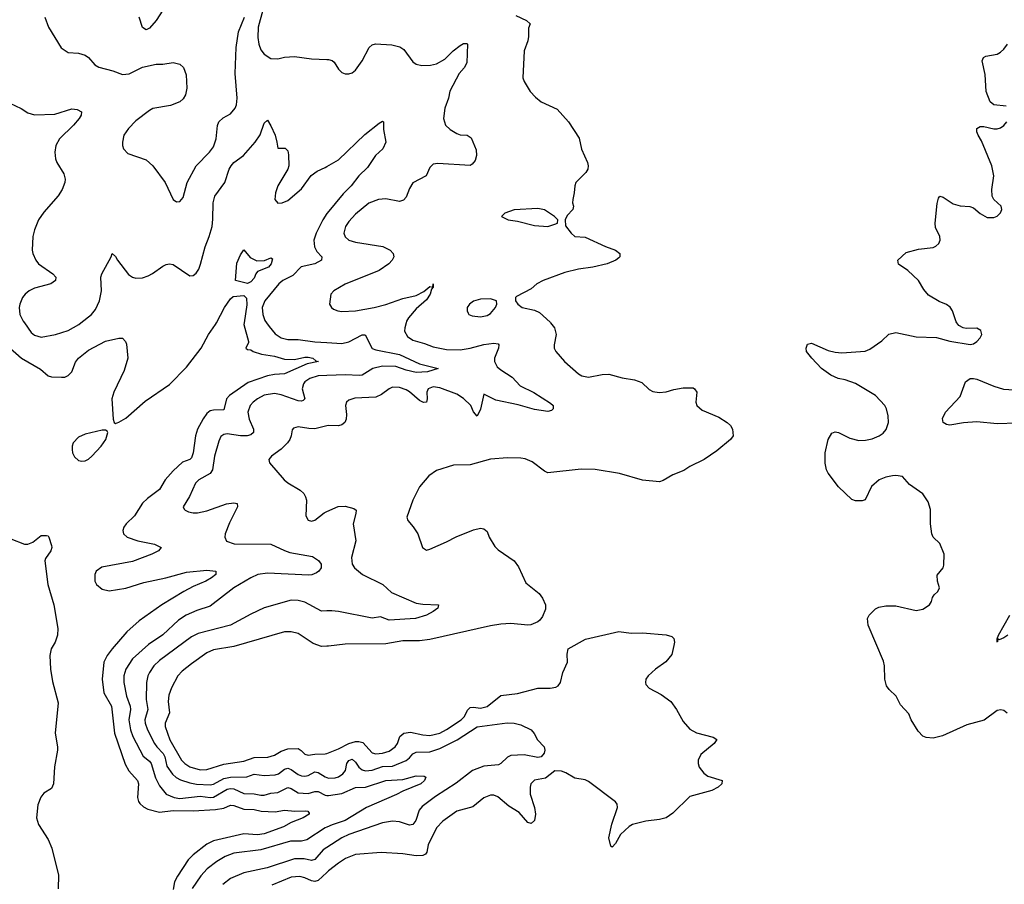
# Model space of a CAD drawing. Header units: inches. Extents: x 1550315 to 1685896, y 510706 to 640504.
# Tile 294 of 452: x 1628182 to 1634012, y 596676 to 601795. Entities that reach past the tile are written whole.
import ezdxf

# ---------------------------------------------------------------- set-up
doc = ezdxf.new("R2010")
doc.units = ezdxf.units.IN
doc.header["$MEASUREMENT"] = 0
for name, color, linetype in [('B6529', 7, 'Continuous'), ('B6539', 7, 'Continuous'), ('B6620', 7, 'Continuous'), ('B6630', 7, 'Continuous')]:
    doc.layers.add(name, color=color, linetype=linetype)

msp = doc.modelspace()

# ---------------------------------------------------------------- linework, layer by layer
at = {"layer": 'B6529', "color": 5}
for points, elevation in [([(1628110, 599864), (1628193.4, 599790), (1628304.5, 599724.5), (1628350, 599686.7), (1628370, 599680.6), (1628430, 599677.8), (1628450, 599678.9), (1628470, 599688.6), (1628490.6, 599710), (1628512.5, 599767.5), (1628529.7, 599790), (1628590, 599838.3), (1628690, 599890.3), (1628770, 599908.4), (1628790, 599908.2), (1628808.2, 599890), (1628813.7, 599873.7), (1628821.8, 599790), (1628801.6, 599718.4), (1628738.9, 599590), (1628727.2, 599550), (1628736, 599430), (1628742, 599410), (1628750, 599404.7), (1628770, 599411.3), (1628810, 599434.8), (1628924.8, 599535.2), (1629070, 599634.6), (1629170, 599736.9), (1629256.5, 599850), (1629300.2, 599930), (1629341.2, 599990), (1629346.6, 600000)], 520), ([(1628209.6, 600000), (1628250, 599943.1), (1628270, 599926.5), (1628310, 599914.7), (1628393.2, 599930), (1628470, 599954.4), (1628531.3, 599990), (1628543.8, 600000)], 540), ([(1629510.3, 600000), (1629508.8, 599990), (1629536.4, 599890), (1629537.1, 599882.9), (1629521.3, 599850), (1629530, 599841.3), (1629550, 599840.5), (1629564, 599830), (1629614.4, 599814.4), (1629690, 599803.4), (1629750, 599785.3), (1629810, 599783.3), (1629870, 599796.3), (1629890, 599796.1), (1629918, 599790), (1629935.4, 599775.4), (1629951, 599770), (1629883.7, 599756.3), (1629750, 599697.9), (1629690, 599694.4), (1629650, 599686.9), (1629533.9, 599646.1), (1629423.8, 599570), (1629407.5, 599550), (1629390, 599484.2), (1629330, 599483.6), (1629310, 599477.9), (1629290, 599462.3), (1629267.6, 599432.4), (1629234.3, 599370), (1629223.4, 599330), (1629209.6, 599230.4), (1629198.7, 599201.3), (1629189.1, 599190.9), (1629145.9, 599174.1), (1629090, 599123.9), (1629043, 599070), (1629010, 599013.1), (1628939.4, 598960.6), (1628910, 598931.8), (1628862.2, 598857.8), (1628811.8, 598810), (1628798.9, 598790), (1628793.4, 598770), (1628797.6, 598750), (1628819.3, 598730), (1628880.7, 598710), (1628980.7, 598690), (1629020.5, 598670), (1629003.7, 598650), (1628965.3, 598630), (1628850, 598587.1), (1628667.5, 598552.5), (1628635.8, 598530), (1628626, 598510), (1628626, 598470), (1628636.5, 598450), (1628670, 598422.8), (1628712.8, 598412.8), (1628810, 598428.4), (1628917.3, 598462.7), (1629047, 598490), (1629170, 598523.6), (1629290, 598535.6), (1629344, 598530), (1629342.6, 598510), (1629317.6, 598490), (1629284.9, 598470), (1629210, 598439.3), (1629153.2, 598410), (1629023.5, 598330), (1628890, 598235.8), (1628817.1, 598170), (1628729.2, 598070), (1628700.2, 598030), (1628681, 597990), (1628670.1, 597890), (1628680.8, 597810), (1628726.5, 597730), (1628742.5, 597570), (1628807.2, 597387.2), (1628827.5, 597347.5), (1628880.2, 597290), (1628886, 597270), (1628879.6, 597190), (1628885.7, 597165.7), (1628893.7, 597153.7), (1628915, 597135), (1628941.2, 597121.2), (1629010, 597103.4), (1629090, 597112.7), (1629210, 597110.1), (1629342.3, 597117.7), (1629390, 597126.3), (1629430, 597145), (1629450, 597143), (1629510, 597120.1), (1629570, 597118), (1629611.3, 597108.7), (1629695.2, 597104.8), (1629750, 597114.8), (1629811.6, 597108.4), (1629874, 597110), (1629887.7, 597107.7), (1629895.9, 597095.9), (1629896.3, 597090), (1629860.4, 597070), (1629790, 597041.8), (1629743.4, 597016.6), (1629630, 596975.1), (1629590, 596969.1), (1629510, 596975.2), (1629330, 596933.7), (1629290, 596912.7), (1629209.4, 596850), (1629180.3, 596819.7), (1629116.2, 596723.8), (1629098.7, 596690), (1629090, 596644.2)], 520), ([(1629644.1, 600000), (1629658.9, 599978.9), (1629695.1, 599935.1), (1629730.6, 599910), (1629770, 599900.9), (1629830, 599901.2), (1629930, 599888.1), (1630000, 599883.3)], 540), ([(1630000, 599687.8), (1629950, 599686.3), (1629899.6, 599670), (1629870.2, 599650), (1629862, 599638), (1629854, 599610), (1629870.2, 599550), (1629860.7, 599539.3), (1629850, 599535.6), (1629830, 599538), (1629730, 599574), (1629690, 599580.5), (1629630, 599571.3), (1629590.3, 599550), (1629564.9, 599530), (1629547.3, 599510), (1629533.7, 599470), (1629541.4, 599430), (1629566.9, 599370), (1629567.2, 599350), (1629550, 599336), (1629529.4, 599330.6), (1629490, 599331.3), (1629410, 599342.7), (1629390, 599338.9), (1629373.6, 599326.4), (1629361.1, 599298.9), (1629335.2, 599210), (1629324.5, 599130), (1629310, 599108.7), (1629242, 599070), (1629222.3, 599050), (1629188.4, 598971.6), (1629150.7, 598910), (1629156.3, 598896.3), (1629161, 598890), (1629181.7, 598881.7), (1629210, 598874.4), (1629234.4, 598874.4), (1629290, 598886.5), (1629407.2, 598927.2), (1629450, 598934.3), (1629470.3, 598930.3), (1629472.2, 598910), (1629424.5, 598815.5), (1629399.6, 598750), (1629396, 598730), (1629406.7, 598706.7), (1629452, 598692), (1629670, 598689.4), (1629750, 598650.9), (1629780.7, 598640.7), (1629916, 598616), (1629952.1, 598592.1), (1629967.3, 598570), (1629967.6, 598550), (1629954, 598530), (1629939.6, 598520.4), (1629911.5, 598508.5), (1629893.8, 598506.2), (1629650, 598517.5), (1629592.7, 598510), (1629550, 598490.7), (1629450, 598430.8), (1629310, 598323.1), (1629230, 598297.5), (1629167.7, 598270), (1629121.4, 598238.6), (1629030, 598153.3), (1628944.5, 598095.5), (1628850.2, 598010), (1628811.2, 597948.8), (1628799.5, 597910), (1628798.3, 597870), (1628813.5, 597790), (1628835.6, 597730), (1628837.2, 597710), (1628827.4, 597650), (1628838, 597590), (1628852.6, 597550), (1628913.5, 597433.5), (1628950, 597403.8), (1628959.6, 597390), (1628985.9, 597305.9), (1629010, 597257.8), (1629049.2, 597209.2), (1629097.4, 597190), (1629130, 597183.6), (1629250, 597196.8), (1629310, 597189.7), (1629330, 597191.9), (1629410, 597238.2), (1629430, 597242.2), (1629450, 597240.3), (1629510, 597214.1), (1629570, 597210.6), (1629610, 597202.6), (1629630, 597204.2), (1629670, 597215.3), (1629710, 597219.8), (1629770, 597249.5), (1629790, 597243.7), (1629830, 597216.4), (1629890, 597214), (1629930, 597224.1), (1629950, 597224.3), (1629990, 597203.5), (1630000, 597201.9)], 540), ([(1630000, 599389), (1629930, 599372.5), (1629893.5, 599373.5), (1629830, 599384.2), (1629802.9, 599377.1), (1629794.4, 599365.6), (1629790.3, 599330), (1629782.4, 599310), (1629768.1, 599290), (1629730, 599252), (1629673, 599210), (1629656.3, 599190), (1629660.7, 599170), (1629748.4, 599070), (1629770, 599052.2), (1629842, 599010), (1629863.8, 598990), (1629874.9, 598970), (1629879.3, 598950), (1629876.9, 598856.9), (1629890, 598832), (1629910, 598826), (1629930, 598831.3), (1629984.2, 598875.8), (1630000, 598883)], 560), ([(1628130, 598721.4), (1628210, 598689), (1628230, 598688.9), (1628259.3, 598700.7), (1628310, 598740.7), (1628341, 598741), (1628350, 598738), (1628354.8, 598730), (1628370, 598682), (1628372, 598670), (1628366, 598650), (1628335, 598605), (1628330.2, 598589.8), (1628349.5, 598450), (1628385, 598330), (1628407.8, 598190), (1628405.5, 598150), (1628391.3, 598110), (1628368.1, 598070), (1628360.1, 598030), (1628363.9, 597950), (1628375.4, 597875.4), (1628410.2, 597750), (1628391.5, 597570), (1628406.7, 597490), (1628406.7, 597470), (1628388, 597372), (1628382.6, 597270), (1628370, 597243.7), (1628325.8, 597214.2), (1628307.9, 597192.1), (1628290, 597146), (1628282, 597070), (1628292.7, 597030), (1628350, 596941.3), (1628373.1, 596890), (1628411.5, 596730), (1628410.6, 596649.4)], 480), ([(1630000, 598294.2), (1629970, 598293.3), (1629870, 598346.5), (1629830, 598356.8), (1629790, 598358.8), (1629630, 598312.9), (1629550, 598275.1), (1629430.6, 598209.4), (1629238.8, 598161.2), (1629199.9, 598140.1), (1629010, 598001), (1628976.6, 597970), (1628950.1, 597930), (1628940.5, 597910), (1628932.2, 597870), (1628930.7, 597770), (1628940.4, 597710), (1628923.4, 597650), (1628924.8, 597630), (1628938.6, 597590), (1628980.3, 597510), (1628993.2, 597490), (1629032.5, 597450), (1629041.6, 597430), (1629054.1, 597374.1), (1629087.5, 597327.5), (1629107.8, 597307.8), (1629133.9, 597293.9), (1629190, 597275.6), (1629228.7, 597268.7), (1629310, 597263.7), (1629330, 597268.8), (1629390, 597302.3), (1629430.5, 597310.5), (1629527.8, 597312.2), (1629570, 597327.2), (1629630, 597320.1), (1629695.5, 597324.5), (1629715.1, 597330), (1629750, 597357.9), (1629770, 597362.5), (1629790, 597355.2), (1629830, 597326.3), (1629850, 597317.2), (1629870, 597314.9), (1629890, 597319.6), (1629930, 597340.6), (1629950, 597337.5), (1629990, 597311.7), (1630000, 597308.2)], 560), ([(1630000, 598084.6), (1629970, 598084), (1629920.3, 598100.3), (1629830, 598160.7), (1629790, 598170.7), (1629750, 598169.8), (1629450, 598083.2), (1629330, 598063.2), (1629290, 598045.7), (1629198.9, 597981.1), (1629143.2, 597936.8), (1629117.8, 597910), (1629080.6, 597839.4), (1629064.9, 597795.1), (1629061.2, 597758.8), (1629068.3, 597690), (1629043.5, 597630), (1629043, 597610), (1629071.9, 597530), (1629140.8, 597410), (1629160.6, 597390), (1629190.1, 597370.1), (1629250, 597354), (1629290, 597354.4), (1629390, 597386.8), (1629510, 597404.8), (1629570, 597426.2), (1629651.5, 597428.5), (1629690, 597440.3), (1629730, 597463.6), (1629770, 597477.4), (1629830, 597478.8), (1629848.7, 597468.7), (1629870, 597445.6), (1629890, 597440.1), (1629930, 597446.1), (1629990, 597447.2), (1630000, 597451)], 580), ([(1630000, 597013.9), (1629991.3, 597010), (1629881.6, 596938.4), (1629850, 596931.5), (1629786, 596930), (1629610, 596879.3), (1629450, 596860.2), (1629399.1, 596840.9), (1629350, 596810.6), (1629292.1, 596767.9), (1629255.1, 596724.9), (1629204.2, 596650)], 540), ([(1630000, 596893.1), (1629979.9, 596880.1), (1629930, 596823.4), (1629910, 596817.2), (1629865.8, 596825.8), (1629810, 596826.7), (1629646.5, 596773.5), (1629510, 596743.6), (1629430.6, 596709.4), (1629384.6, 596675.4)], 560), ([(1630000, 596746), (1629950, 596698.8), (1629930, 596693.1), (1629910, 596695.7), (1629870, 596714.1), (1629841.3, 596721.3), (1629790, 596718.4), (1629674.3, 596670)], 580)]:
    msp.add_lwpolyline(points, dxfattribs=dict(at, elevation=elevation))
at = {"layer": 'B6529', "color": 5, "elevation": 520}
msp.add_lwpolyline([(1628690, 599364), (1628670, 599363.7), (1628570, 599340.4), (1628530, 599322), (1628498.7, 599290), (1628492.4, 599270), (1628492.7, 599250), (1628495.5, 599230), (1628506.2, 599206.2), (1628530, 599184.9), (1628550, 599180.5), (1628570, 599183), (1628590, 599193), (1628610, 599210.5), (1628663.6, 599270), (1628691.8, 599310), (1628704, 599350), (1628699.3, 599359.3)], close=True, dxfattribs=at)
at = {"layer": 'B6539', "color": 5}
for points, elevation in [([(1631325, 600000), (1631348, 599970), (1631359.3, 599930), (1631347.3, 599870), (1631347.3, 599850), (1631356.3, 599830), (1631408.4, 599770), (1631490, 599698), (1631510, 599686), (1631550, 599679), (1631630, 599694.3), (1631670, 599695.2), (1631750, 599674.2), (1631822.8, 599662.8), (1631865.9, 599645.9), (1631910, 599604.9), (1631930, 599594), (1631967.9, 599587.9), (1632009.5, 599590.5), (1632054.8, 599605.2), (1632110, 599614), (1632170, 599614.8), (1632178, 599610), (1632190.8, 599590), (1632186, 599530), (1632191, 599510), (1632222.5, 599482.5), (1632321.4, 599441.4), (1632371.3, 599410), (1632390, 599391.3), (1632402.8, 599370), (1632406, 599330), (1632391, 599310), (1632310, 599242.7), (1632234.8, 599190), (1632150.8, 599150), (1632113.8, 599126.2), (1632050, 599100.5), (1631993, 599067), (1631970, 599059.1), (1631870, 599067.7), (1631732.8, 599107.2), (1631590, 599131.8), (1631505.8, 599134.2), (1631310, 599112), (1631290, 599120.7), (1631217, 599177), (1631174.8, 599194.8), (1631150, 599198.9), (1631070, 599199.7), (1630970, 599192.4), (1630850, 599158.9), (1630750, 599157), (1630650, 599125.1), (1630605.1, 599094.9), (1630550.3, 599029.7), (1630510.5, 598950), (1630474.8, 598850), (1630480.7, 598830), (1630512.8, 598792.8), (1630539.3, 598750), (1630566.8, 598670), (1630590, 598654.8), (1630610, 598658.8), (1630710, 598702.4), (1630767.2, 598732.8), (1630870, 598774), (1630910, 598784), (1630930, 598781), (1630950, 598764.7), (1630962, 598730), (1630996, 598676), (1631015.3, 598655.3), (1631110.7, 598590), (1631136.1, 598556.1), (1631179.9, 598459.9), (1631257.6, 598397.6), (1631278, 598370), (1631294.8, 598330), (1631295.3, 598304.7), (1631278.5, 598261.5), (1631260.9, 598239.1), (1631250.3, 598229.7), (1631208.5, 598211.5), (1631190, 598209.7), (1631090, 598219.8), (1631030, 598215.8), (1630970, 598206.2), (1630610, 598124.8), (1630550, 598117.3), (1630450, 598116.5), (1630350, 598099.8), (1630110, 598098), (1630010, 598084.8), (1630000, 598084.6)], 580), ([(1630469.8, 600000), (1630461.5, 599970), (1630461.2, 599950), (1630478.6, 599918.6), (1630510, 599897.8), (1630578.3, 599878.3), (1630630, 599856.9), (1630710, 599841.6), (1630790, 599840.8), (1630850, 599850.7), (1630930, 599872.3), (1630990, 599878.6), (1631014.7, 599874.7), (1631019.5, 599870), (1631018, 599850), (1630992.9, 599790), (1630993.8, 599770), (1631010, 599739.6), (1631030, 599722.2), (1631098.8, 599678.8), (1631145.9, 599625.9), (1631227, 599587), (1631324.9, 599524.9), (1631340.5, 599510), (1631340.5, 599490), (1631330, 599480.7), (1631310, 599474), (1631230, 599486.7), (1631134.1, 599514.1), (1631001.8, 599541.8), (1630930, 599577.2), (1630910, 599489.3), (1630890, 599447), (1630870, 599472.3), (1630852.9, 599510), (1630810, 599552.7), (1630770, 599577.6), (1630670, 599615.8), (1630630, 599621.2), (1630601.5, 599610), (1630593, 599590), (1630595.2, 599550), (1630590.2, 599530), (1630572.1, 599527.9), (1630550, 599539.4), (1630490, 599590.6), (1630470, 599602.5), (1630430, 599617.4), (1630390, 599618), (1630370, 599609.7), (1630324.2, 599575.8), (1630290, 599560.2), (1630166.7, 599553.3), (1630130, 599541.6), (1630117.1, 599530), (1630110.3, 599510), (1630117.4, 599457.4), (1630115.8, 599430), (1630106.9, 599410), (1630090, 599395.5), (1630070, 599390.6), (1630010, 599391.4), (1630000, 599389)], 560), ([(1634029.3, 597689.3), (1634010, 597704), (1633991.3, 597708.7), (1633970, 597704), (1633892.1, 597647.9), (1633790, 597619.5), (1633645.4, 597554.6), (1633590, 597541.4), (1633550, 597544.8), (1633530, 597553.1), (1633501.6, 597581.6), (1633459.7, 597650), (1633445.8, 597685.8), (1633398.3, 597738.3), (1633371.3, 597790), (1633329.7, 597829.8), (1633315.1, 597850), (1633303.6, 597890), (1633302.7, 597970), (1633297.5, 597997.5), (1633205.2, 598210), (1633201.2, 598250), (1633212.7, 598270), (1633250, 598307.3), (1633270, 598316.4), (1633310, 598324.9), (1633370, 598324.9), (1633490, 598296.3), (1633530, 598305.5), (1633569, 598330), (1633581.2, 598350), (1633586.8, 598373.2), (1633597.2, 598390), (1633619, 598410), (1633629, 598430), (1633617.2, 598470), (1633614.6, 598505.4), (1633649, 598550), (1633654.8, 598565.2), (1633655.1, 598630), (1633630, 598694), (1633591.6, 598731.6), (1633582.9, 598750), (1633574.7, 598810), (1633575.2, 598895.2), (1633560.7, 598940.7), (1633530, 598986.6), (1633450, 599042.7), (1633410, 599089.3), (1633370, 599096.2), (1633350, 599094), (1633310, 599085.1), (1633270.3, 599069.7), (1633225.5, 599030), (1633187.3, 598952.7), (1633170, 598945.2), (1633130, 598945.2), (1633110, 598953.2), (1633030, 599029.5), (1632970, 599109.6), (1632959.7, 599130), (1632951.3, 599168.7), (1632951.6, 599230), (1632969.5, 599310), (1632990, 599346), (1633010, 599354), (1633030, 599350.7), (1633096.7, 599316.7), (1633150, 599303.1), (1633190, 599304.6), (1633230, 599313.1), (1633272, 599330), (1633294.3, 599345.7), (1633312.6, 599367.4), (1633325.7, 599410), (1633324.7, 599450), (1633314.5, 599490), (1633304.4, 599510), (1633249.6, 599570), (1633130, 599641), (1633070, 599662.6), (1633028.7, 599670), (1632984, 599690), (1632929.6, 599729.6), (1632872.7, 599790), (1632840.9, 599830), (1632838, 599850), (1632846.5, 599873.5), (1632870, 599879.3), (1632970, 599836.5), (1633010, 599826), (1633050, 599821.7), (1633187.6, 599832.4), (1633215.9, 599844.1), (1633287.6, 599892.4), (1633327.6, 599932.4), (1633370, 599942.4), (1633490, 599917.1), (1633610, 599913), (1633690, 599890.4), (1633810, 599870.8), (1633830, 599876), (1633848.7, 599890), (1633868.7, 599910), (1633879, 599930), (1633873.6, 599953.6), (1633850, 599968.7), (1633785.6, 599965.6), (1633769.3, 599969.3), (1633743.7, 599983.7), (1633731.5, 600000)], 580), ([(1630000, 599883.3), (1630090, 599877.1), (1630130, 599887.8), (1630210, 599929.2), (1630227.8, 599927.8), (1630270, 599848.1), (1630290, 599840.1), (1630430, 599811.8), (1630550, 599756.8), (1630660.7, 599730), (1630596.3, 599710), (1630530, 599706.1), (1630470, 599720.3), (1630410, 599741.9), (1630330, 599743.1), (1630272.6, 599730), (1630210, 599690.6), (1630192.5, 599687.5), (1630111.1, 599691.1), (1630000, 599687.8)], 540), ([(1634086.5, 599406.5), (1633970, 599401.7), (1633850, 599413.7), (1633770, 599407.5), (1633690, 599393), (1633670, 599397), (1633649.6, 599409.6), (1633646.6, 599433.4), (1633664, 599470), (1633750, 599563), (1633781.8, 599650), (1633809.6, 599670), (1633830, 599670.9), (1633850, 599665.8), (1633950, 599624), (1634007.7, 599607.7), (1634070, 599603.8)], 560), ([(1630000, 598883), (1630066.9, 598913.1), (1630110, 598915), (1630160.8, 598900.8), (1630174.4, 598890), (1630173.1, 598870), (1630156.2, 598810), (1630172.6, 598710), (1630145.8, 598610), (1630151.5, 598570), (1630164.4, 598550), (1630211.8, 598510), (1630331.4, 598451.4), (1630382.8, 598402.8), (1630530, 598340.7), (1630570, 598334.2), (1630662, 598330), (1630657.3, 598310), (1630630.6, 598290), (1630590.7, 598270), (1630526, 598250), (1630370, 598240.2), (1630318.9, 598258.9), (1630269.3, 598250.7), (1630070, 598291.1), (1630030, 598295), (1630000, 598294.2)], 560), ([(1633969, 598111), (1633969, 598129), (1633978.4, 598150), (1634044.5, 598270)], 560), ([(1630000, 597451), (1630070, 597478), (1630130, 597510.1), (1630170, 597521.5), (1630190, 597522), (1630214.4, 597514.4), (1630270, 597454.2), (1630290, 597448.9), (1630330, 597451.5), (1630370, 597464.7), (1630405.6, 597490), (1630419.8, 597510), (1630433.3, 597550), (1630455.6, 597570), (1630496.3, 597576.3), (1630570, 597559.8), (1630610, 597557.1), (1630670, 597571.2), (1630710, 597591.3), (1630797, 597650), (1630815.5, 597670), (1630833.9, 597706.1), (1630850, 597722.7), (1630870, 597725.1), (1630910, 597718.3), (1630950, 597729.1), (1631030, 597792.9), (1631130, 597805.6), (1631250, 597836.9), (1631322.4, 597837.6), (1631356.9, 597843.1), (1631370, 597850.8), (1631383.7, 597870), (1631398.4, 597930), (1631425.1, 597990), (1631422.7, 598037.3), (1631429, 598070), (1631532.1, 598127.9), (1631730, 598172.7), (1631802, 598162), (1631870, 598164.9), (1632010, 598152.7), (1632042.6, 598142.6), (1632054.4, 598130), (1632058.3, 598110), (1632056.1, 598090), (1632043.1, 598036.9), (1632007.5, 597992.5), (1631947.6, 597950), (1631903.6, 597910), (1631890.3, 597890), (1631886.7, 597870), (1631890, 597858.8), (1631910, 597836.5), (1631980, 597800), (1632037.1, 597757.1), (1632071.4, 597711.4), (1632110, 597639.5), (1632150, 597594), (1632190, 597572.4), (1632287.3, 597547.3), (1632310, 597532), (1632293.4, 597510), (1632215.6, 597444.4), (1632198.4, 597410), (1632199.5, 597390), (1632204.9, 597370), (1632233.2, 597333.2), (1632256.7, 597316.7), (1632341, 597290), (1632339.1, 597270), (1632317.1, 597250), (1632280.7, 597230), (1632150, 597196.2), (1632050, 597096.5), (1632010.4, 597069.6), (1631970, 597058.6), (1631890.1, 597049.9), (1631810, 597029.8), (1631790, 597017.3), (1631738.5, 596970), (1631710, 596917.2), (1631690, 596895.3), (1631682, 596902), (1631671, 596950), (1631688, 597032), (1631721.3, 597130), (1631719, 597150), (1631710, 597163.5), (1631550, 597283.5), (1631530, 597293.6), (1631470, 597303.7), (1631416.4, 597336.4), (1631390, 597346.3), (1631350, 597348), (1631295.8, 597304.2), (1631230, 597292.5), (1631209.1, 597270), (1631203.6, 597250), (1631204.7, 597210), (1631230.9, 597130), (1631236.5, 597090), (1631230, 597052.7), (1631210, 597035.6), (1631190, 597040.7), (1631139.9, 597099.9), (1631079.1, 597139.1), (1631013.7, 597193.7), (1630990, 597202.8), (1630970, 597203.8), (1630930, 597186.6), (1630865, 597135), (1630770, 597108.9), (1630687.1, 597050), (1630650.1, 597009.9), (1630601, 596910), (1630593.6, 596866.4), (1630585.1, 596854.9), (1630570, 596846.3), (1630530, 596845), (1630450, 596855.7), (1630323.3, 596863.3), (1630170, 596852), (1630111.7, 596828.3), (1630070, 596801), (1630010, 596755.4), (1630000, 596746)], 580), ([(1633969, 598111), (1633966, 598110)], 560), ([(1634033.4, 598150), (1634010, 598134.7), (1633982, 598122), (1633972, 598128), (1633972, 598112), (1633969, 598111)], 560), ([(1630000, 597308.2), (1630010, 597304.7), (1630050, 597306.1), (1630070, 597312.5), (1630095.2, 597330), (1630111.2, 597350), (1630119.6, 597390), (1630130, 597409.1), (1630150, 597416.3), (1630170, 597398.2), (1630189.3, 597369.3), (1630210, 597353.9), (1630230, 597347.6), (1630270, 597351.4), (1630330, 597373.5), (1630390, 597375.7), (1630471.3, 597408.7), (1630490, 597423.5), (1630510, 597448.6), (1630530, 597458.6), (1630610, 597458.9), (1630670, 597478.7), (1630772, 597530), (1630890, 597607.6), (1631068.1, 597631.9), (1631110, 597629.3), (1631150, 597620.5), (1631209.6, 597589.6), (1631227.9, 597567.9), (1631248.4, 597530), (1631287.1, 597490), (1631292.4, 597470), (1631288.2, 597451.8), (1631270.1, 597429.9), (1631250, 597425.8), (1631170, 597442.4), (1631090, 597437.3), (1631070, 597429), (1631030.1, 597389.9), (1631016.5, 597383.5), (1630930, 597375), (1630863.6, 597350), (1630765.8, 597274.2), (1630644.5, 597195.5), (1630564.2, 597135.8), (1630546.4, 597113.6), (1630527.3, 597052.7), (1630510, 597029.8), (1630490, 597026.6), (1630430, 597044.5), (1630390, 597048.7), (1630330, 597039.8), (1630130.7, 596970.7), (1630090, 596951.1), (1630000, 596893.1)], 560), ([(1630000, 597201.9), (1630010, 597200.4), (1630090, 597212.9), (1630170, 597248.9), (1630230, 597251.4), (1630350, 597290.9), (1630450, 597296.1), (1630530, 597318), (1630576, 597316), (1630586.8, 597310), (1630578.9, 597290), (1630558, 597270), (1630450, 597227.6), (1630413.1, 597206.9), (1630234.9, 597130), (1630110, 597053), (1630031.8, 597028.2), (1630000, 597013.9)], 540)]:
    msp.add_lwpolyline(points, dxfattribs=dict(at, elevation=elevation))
at = {"layer": 'B6620', "color": 5}
for points, elevation in [([(1629083.8, 601936.2), (1628990, 601789.3), (1628950, 601744), (1628930, 601734), (1628910, 601749), (1628890, 601808.7)], 560), ([(1629622, 601850), (1629594, 601750), (1629591.4, 601690), (1629597.7, 601650), (1629610, 601616.3), (1629630.3, 601590.3), (1629670, 601563.8), (1629710, 601562.4), (1629750, 601572.2), (1629810, 601576.5), (1629910, 601563.6), (1630000, 601559.8)], 560), ([(1628330.2, 601810.2), (1628352.7, 601750), (1628427.7, 601627.7), (1628470, 601600.3), (1628530, 601597.2), (1628570, 601585.2), (1628590.3, 601570), (1628626.9, 601526.9), (1628650, 601513.7), (1628732.7, 601492.7), (1628790, 601470.6), (1628830, 601474), (1628910, 601513.4), (1628989.5, 601530.5), (1629030, 601530.8), (1629090, 601540.7), (1629130, 601530.7), (1629152.2, 601512.2), (1629168.5, 601468.5), (1629172.2, 601390), (1629163.8, 601350), (1629150, 601326), (1629130, 601307.6), (1629074.4, 601285.6), (1628970, 601268), (1628950, 601256.9), (1628870, 601196), (1628825.7, 601150), (1628799.5, 601110), (1628790.4, 601070), (1628790.6, 601050), (1628797.3, 601030), (1628821.6, 601001.6), (1628930, 600964.9), (1628970.4, 600930), (1629042.6, 600830), (1629090.7, 600730.7), (1629110, 600716), (1629130, 600718.8), (1629150, 600741), (1629173.7, 600830), (1629227.4, 600930), (1629306, 601010), (1629330, 601042.4), (1629346.2, 601090), (1629352.3, 601167.7), (1629361.6, 601190), (1629386, 601214), (1629430, 601237.1), (1629456.9, 601270), (1629465.1, 601290), (1629469.7, 601330), (1629456.9, 601476.9), (1629463.4, 601630), (1629478.1, 601721.9), (1629513.5, 601810)], 560), ([(1628090, 601316.3), (1628190, 601268.4), (1628230, 601243.1), (1628270, 601232.2), (1628390, 601236), (1628490, 601267.2), (1628522.3, 601262.3), (1628547.3, 601250), (1628546.7, 601230), (1628534.9, 601210), (1628500.3, 601170), (1628417, 601090), (1628395.8, 601050), (1628390.4, 601010), (1628394.9, 600970), (1628401.6, 600950), (1628442.6, 600882.6), (1628450.3, 600850.3), (1628448.8, 600830), (1628434.3, 600790), (1628410, 600751.8), (1628324.7, 600655.3), (1628293.1, 600610), (1628269, 600551), (1628259.6, 600510), (1628256.5, 600430), (1628259.5, 600410), (1628277.4, 600370), (1628293.7, 600350), (1628378, 600290), (1628396.3, 600270), (1628394, 600250), (1628366.8, 600230), (1628270, 600206), (1628238.4, 600190), (1628213.7, 600170), (1628198.3, 600150), (1628182.8, 600110), (1628179.7, 600090), (1628183.2, 600050), (1628202.4, 600010), (1628209.6, 600000)], 540), ([(1628543.8, 600000), (1628606.3, 600050), (1628630, 600079.3), (1628654.5, 600130), (1628667.1, 600190), (1628663, 600270), (1628667.8, 600290), (1628723.7, 600390), (1628730, 600411), (1628750, 600392), (1628761.6, 600370), (1628826.7, 600286.7), (1628850, 600270.3), (1628870, 600264.6), (1628910, 600266.3), (1628942.2, 600277.8), (1628968.8, 600291.2), (1629030, 600336), (1629050, 600345.7), (1629070, 600348.7), (1629090, 600344.9), (1629190, 600278.8), (1629210, 600281), (1629226.6, 600293.4), (1629242.5, 600317.5), (1629253.1, 600346.9), (1629280.3, 600450), (1629303.8, 600510), (1629320.7, 600570), (1629326.5, 600613.5), (1629326.7, 600710), (1629338.3, 600750), (1629396.8, 600830), (1629423, 600910), (1629433.8, 600930), (1629450, 600949.2), (1629506.6, 600990), (1629576.9, 601070), (1629606.5, 601113.5), (1629630, 601182.8), (1629650, 601198.8), (1629670, 601166), (1629694, 601110), (1629705.5, 601070), (1629710, 601034), (1629754.6, 601034.6), (1629770, 601018), (1629774.5, 600994.5), (1629774.9, 600930), (1629770.2, 600909.8), (1629710.3, 600810), (1629696.5, 600770), (1629693, 600730), (1629710, 600708.2), (1629735.3, 600710), (1629770, 600724.9), (1629850, 600792.2), (1629907.4, 600872.6), (1629943, 600897), (1629990, 600918.6), (1630000, 600924.5)], 540), ([(1630000, 600647.1), (1629976.1, 600610), (1629937, 600530), (1629924.4, 600490), (1629928.5, 600450), (1629941.9, 600421.9), (1629970.3, 600390), (1629968.8, 600370), (1629930.4, 600350), (1629847.9, 600332.1), (1629799.8, 600280.2), (1629740.9, 600250), (1629716.5, 600230), (1629634.2, 600130), (1629618.4, 600090), (1629621, 600050), (1629634.2, 600014.2), (1629644.1, 600000)], 540), ([(1629346.6, 600000), (1629394.9, 600090), (1629430, 600140.9), (1629445.2, 600154.8), (1629510, 600162.3), (1629525.7, 600145.7), (1629526.9, 600106.9), (1629510.3, 600000)], 520)]:
    msp.add_lwpolyline(points, dxfattribs=dict(at, elevation=elevation))
at = {"layer": 'B6620', "color": 5, "elevation": 520}
msp.add_lwpolyline([(1629586.6, 600366.6), (1629631.9, 600368.1), (1629670, 600384.7), (1629678.8, 600378.8), (1629670.3, 600350), (1629654.9, 600330), (1629590, 600303.7), (1629579.3, 600290), (1629570, 600265.2), (1629550, 600242), (1629530, 600232.7), (1629459, 600250), (1629467, 600353), (1629490, 600402.8), (1629510, 600432), (1629547.5, 600387.5)], close=True, dxfattribs=at)
at = {"layer": 'B6630', "color": 5}
for points, elevation in [([(1631120.3, 601820.3), (1631182, 601790), (1631204.7, 601770), (1631195.3, 601744.7), (1631195.1, 601695.1), (1631190.3, 601670), (1631168.2, 601610), (1631162, 601450), (1631168.3, 601428.3), (1631204, 601370), (1631236.1, 601336.1), (1631270, 601308), (1631364.1, 601264.1), (1631430.6, 601190), (1631493.8, 601093.8), (1631508.6, 601028.6), (1631543.8, 600950), (1631548.2, 600930), (1631546, 600910), (1631534.4, 600890), (1631475.5, 600830), (1631468.2, 600810), (1631466, 600770), (1631456.3, 600730), (1631454.8, 600710), (1631461, 600690), (1631458, 600670), (1631424.5, 600635.5), (1631411, 600610), (1631414.4, 600574.4), (1631447.3, 600530), (1631470, 600510.8), (1631530, 600507.7), (1631650, 600452.7), (1631710.4, 600430.3), (1631736, 600410), (1631734.8, 600390), (1631730, 600385.2), (1631711, 600370), (1631661, 600350), (1631576, 600330), (1631490, 600317.8), (1631410, 600298), (1631281.6, 600250), (1631244.9, 600230), (1631210, 600200.5), (1631124, 600156), (1631118, 600150), (1631118, 600130), (1631131, 600110), (1631158, 600090), (1631230, 600074), (1631260.8, 600060.8), (1631322.8, 600002.8), (1631325, 600000)], 580), ([(1630000, 601559.8), (1630010, 601559.3), (1630032.4, 601552.4), (1630043.8, 601543.8), (1630070, 601501), (1630090, 601482.8), (1630110, 601474.8), (1630130, 601473.4), (1630150, 601480.5), (1630170, 601496.3), (1630210, 601550.6), (1630250.7, 601629.3), (1630270, 601645.2), (1630288, 601652), (1630385.2, 601645.2), (1630433.4, 601633.4), (1630457.2, 601617.2), (1630510, 601546), (1630530, 601530.4), (1630562.6, 601522.6), (1630615.2, 601524.8), (1630650, 601533.7), (1630699.1, 601560.9), (1630747.8, 601610), (1630790, 601642.6), (1630810, 601654), (1630830, 601654.4), (1630832.9, 601650), (1630830, 601539), (1630813, 601510), (1630784.4, 601475.6), (1630728.4, 601371.6), (1630720.3, 601330), (1630698.7, 601270), (1630690.5, 601210.5), (1630704, 601170), (1630730, 601143.8), (1630770, 601120.3), (1630790, 601113.7), (1630831.8, 601111.8), (1630855.8, 601095.8), (1630885, 601025), (1630887.5, 600990), (1630878.3, 600961.7), (1630861.5, 600938.5), (1630848.9, 600931.1), (1630657.5, 600942.5), (1630630, 600939.7), (1630610, 600919.3), (1630588.2, 600870), (1630510, 600829.5), (1630490, 600796), (1630470, 600744.5), (1630454.5, 600725.5), (1630430, 600718.7), (1630350, 600734), (1630306.8, 600730), (1630250, 600708.4), (1630170, 600643.1), (1630130, 600599.7), (1630111.7, 600570), (1630101.1, 600530), (1630109.2, 600509.2), (1630130.2, 600490.2), (1630170, 600477.3), (1630332.2, 600452.2), (1630375.5, 600430), (1630393, 600410), (1630397.1, 600390), (1630388, 600370), (1630368, 600350), (1630310, 600309.7), (1630110, 600228.2), (1630042, 600190), (1630024.9, 600170), (1630016.3, 600110), (1630027.3, 600090), (1630040.9, 600080.9), (1630066, 600070), (1630090, 600066.5), (1630170, 600071.3), (1630281.2, 600090), (1630350, 600107.6), (1630450, 600143.6), (1630530, 600162.5), (1630575.5, 600184.5), (1630610, 600214.4), (1630628.7, 600211.3), (1630630.7, 600230.7), (1630630.2, 600210), (1630620.8, 600199.2), (1630612.4, 600170), (1630590, 600135.1), (1630530, 600082.2), (1630484.4, 600030), (1630472.6, 600010), (1630469.8, 600000)], 560), ([(1634022.9, 601282.9), (1633950, 601289.6), (1633927.9, 601307.9), (1633904, 601370), (1633898.5, 601470), (1633881.4, 601550), (1633888.2, 601570), (1633902.2, 601577.8), (1633969.8, 601590.2), (1633990, 601602.3), (1634010, 601620.3), (1634031.1, 601650)], 580), ([(1630000, 600924.5), (1630070, 600965.8), (1630225.8, 601114.2), (1630310, 601181.6), (1630330, 601193.4), (1630336, 601190), (1630335.2, 601144.8), (1630350.3, 601070), (1630332.2, 601030), (1630288.9, 600990), (1630240.8, 600919.2), (1630190, 600869.8), (1630144.8, 600810), (1630097.2, 600762.8), (1630001.9, 600650), (1630000, 600647.1)], 540), ([(1633731.5, 600000), (1633726.6, 600006.6), (1633706, 600070), (1633691.7, 600091.7), (1633670, 600109.2), (1633626.2, 600126.2), (1633563, 600163), (1633536.3, 600196.3), (1633503.6, 600250), (1633441.6, 600310), (1633386.3, 600346.3), (1633380.9, 600370), (1633430, 600417.1), (1633503.3, 600436.7), (1633590, 600444.9), (1633606.8, 600453.2), (1633624, 600470), (1633632.3, 600490), (1633629.3, 600510), (1633604.2, 600564.2), (1633602, 600590), (1633614.6, 600705.4), (1633621.7, 600738.3), (1633629.6, 600750.4), (1633650, 600743.8), (1633710, 600703.7), (1633750, 600692.4), (1633808.2, 600688.2), (1633830, 600680.7), (1633870, 600646.8), (1633910, 600622.8), (1633950, 600622.8), (1633970, 600631.3), (1633990, 600652), (1633997.2, 600670), (1633994, 600690), (1633949.6, 600729.6), (1633940.7, 600750), (1633938.9, 600790), (1633949.7, 600870), (1633938.5, 600930), (1633877.1, 601077.1), (1633856.4, 601110), (1633848.4, 601130), (1633849.7, 601150), (1633870, 601163.1), (1633890, 601162.6), (1633950, 601147.9), (1633970, 601147.7), (1633990, 601154.4), (1634010, 601168.2), (1634027.3, 601190)], 580)]:
    msp.add_lwpolyline(points, dxfattribs=dict(at, elevation=elevation))
at = {"layer": 'B6630', "color": 5, "elevation": 580}
for points in [[(1631250, 600677.2), (1631110, 600668.7), (1631054, 600650), (1631034, 600630), (1631074, 600610), (1631130, 600601), (1631230, 600576), (1631310, 600571), (1631350, 600584.7), (1631366, 600590), (1631368, 600610), (1631348.7, 600630), (1631290, 600669)], [(1630970, 600142), (1630910, 600139), (1630870, 600128.7), (1630846, 600110), (1630832, 600090), (1630831.3, 600070), (1630836.9, 600056.9), (1630842, 600050), (1630862, 600042), (1630910, 600034.9), (1630950, 600043.8), (1630970, 600054.8), (1630999, 600090), (1631008, 600110), (1631006, 600130)]]:
    msp.add_lwpolyline(points, close=True, dxfattribs=at)

doc.saveas('drawing.dxf')
